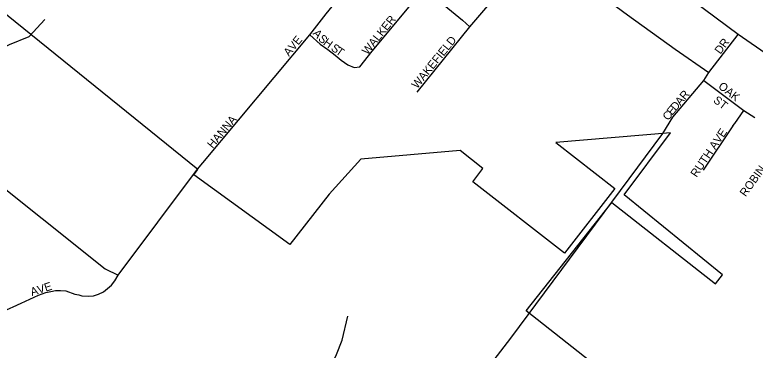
# Model space of a CAD drawing. Extents: x 1310247 to 1664935, y 235267 to 584339.
# Drawn here: x 1468275 to 1472798, y 462134 to 464185 of the extents above; entities that cross this region are included whole.
import ezdxf

# ---------------------------------------------------------------- set-up
doc = ezdxf.new("R2010")
doc.units = 0
for name, color, linetype in [('GM_X_City_Street', 7, 'Continuous'), ('GM_X_City_Street_Text', 7, 'Continuous'), ('GM_X_Corporation', 7, 'Continuous'), ('GM_X_County_Road', 7, 'Continuous'), ('GM_X_State_Route', 7, 'Continuous'), ('GM_X_Township_Road', 7, 'Continuous'), ('GM_X_Township_Subdivision', 7, 'Continuous'), ('GM_X_Township_Subdivision_Text', 7, 'Continuous')]:
    doc.layers.add(name, color=color, linetype=linetype)

msp = doc.modelspace()

# ---------------------------------------------------------------- linework, layer by layer
at = {"layer": 'GM_X_City_Street'}
for points in [[(1469422.8, 463279.8), (1470077.7, 464062.9), (1470176.3, 464190.7), (1470373, 464431), (1470438.7, 464505.5), (1470498, 464577.9), (1470758.5, 464889.1), (1470922.9, 465076.7), (1470992.1, 465179.6), (1471047.1, 465239.9), (1471143.3, 465336), (1471177.5, 465365.9)], [(1470878.8, 465104.5), (1470922.9, 465076.7), (1471062.6, 464955.6), (1471127.6, 464899.5), (1471189.9, 464845.2), (1471346.6, 464718.8), (1471473.9, 464601.3), (1471517.5, 464567.5), (1471637.7, 464478.4), (1471761.4, 464381.4), (1471870.9, 464295.1), (1472016.9, 464184.7), (1472308.9, 463974.6), (1472514.2, 463831.7)], [(1470733.1, 463710.8), (1471054.2, 464111.7), (1471473.9, 464601.3), (1471706.1, 464911.7), (1471733.6, 464938.3)], [(1470348.5, 463863.1), (1470383.7, 463866.9), (1470458.2, 463962.7), (1470775.7, 464345.9), (1471189.9, 464845.2)], [(1470498, 464577.9), (1470775.7, 464345.9), (1471009.9, 464152.5), (1471054.2, 464111.7)], [(1470077.7, 464062.9), (1470139.8, 464004.4), (1470186.8, 463972.5), (1470232, 463937.9), (1470269.3, 463907.7), (1470310.1, 463879.3), (1470348.5, 463863.1)], [(1472234.3, 463459.9), (1472294.4, 463558.1), (1472484.3, 463782.7), (1472514.2, 463831.7), (1472693.4, 464064.5)], [(1472484.3, 463782.7), (1472729.1, 463599.4), (1472796.5, 463555.9)], [(1472661.2, 463505.6), (1472661.7, 463506.2), (1472672.4, 463520.9), (1472729.1, 463599.4)], [(1472661.7, 463506.2), (1472480, 463234.8)]]:
    msp.add_lwpolyline(points, dxfattribs=at)
at = {"layer": 'GM_X_Corporation'}
msp.add_lwpolyline([(1472034.1, 461874), (1471399.1, 462374.6), (1471922.2, 463038.1), (1472554.9, 462539.3), (1472598, 462594.3), (1471998.2, 463084.3), (1472279.7, 463463.8), (1471579.3, 463404.1), (1471940.7, 463121.8), (1471632.8, 462727.8), (1471072.1, 463163.2), (1471134.1, 463245.4), (1470994.7, 463354.3), (1470389, 463302.7), (1470194.8, 463088.5), (1469954.7, 462781.1), (1469368.5, 463207), (1469393.7, 463239.3), (1467893.4, 464452.5)], dxfattribs=at)
at = {"layer": 'GM_X_County_Road'}
msp.add_lwpolyline([(1468055.2, 463247.7), (1468826.8, 462632.4), (1468906.8, 462592.4), (1469390.6, 463241.3), (1469422.8, 463279.8)], dxfattribs=at)
at = {"layer": 'GM_X_State_Route'}
for points in [[(1472693.4, 464064.5), (1472693.4, 464064.5), (1472416.6, 464269.2), (1472240.3, 464397.4), (1472146, 464463.3), (1472113.9, 464515), (1472064.1, 464717.9), (1472065.9, 464790.9), (1472078.3, 464913.7), (1472082.8, 465004.5), (1472087.2, 465065), (1472071.2, 465127.4), (1472030.3, 465191.5), (1471978.6, 465245.8), (1471916.3, 465291.2), (1471806.8, 465366.8), (1471732.1, 465426.5), (1471700.8, 465459), (1471658.2, 465509.5), (1471626.3, 465565.4), (1471589.9, 465628.4), (1471566, 465675.4), (1471545.3, 465699.2)], [(1473155.9, 463244), (1473138, 463245.7), (1473169, 463326.7), (1473235, 463455), (1473297.8, 463556.3), (1473303.2, 463591.9), (1473298.7, 463618.6), (1473279.1, 463650.6), (1473161.7, 463733.4), (1473029.9, 463828.6), (1472884.8, 463931), (1472693.4, 464064.5)]]:
    msp.add_lwpolyline(points, dxfattribs=at)
at = {"layer": 'GM_X_Township_Road'}
for points in [[(1466627.7, 462617.4), (1466612.1, 462650.5), (1466592.1, 462708), (1466615.8, 462750.5), (1466709.5, 462819.2), (1466914.5, 462984.1), (1467056.9, 463105.3), (1467212.8, 463240.5), (1467303, 463311.4), (1467528, 463508.9), (1467746, 463695.7), (1467997.4, 463906.7), (1468130.8, 463945.6), (1468243.3, 464003), (1468363.2, 464053), (1468458.2, 464155.5)], [(1471020.6, 461863.2), (1471163.4, 462022.6), (1471304.1, 462207.3), (1472234.3, 463459.9)]]:
    msp.add_lwpolyline(points, dxfattribs=at)
at = {"layer": 'GM_X_Township_Subdivision'}
for points in [[(1468033.4, 462296.3), (1468288.3, 462408.7), (1468419.5, 462469.9), (1468465.7, 462487.4), (1468495.7, 462492.4), (1468524.4, 462498.6), (1468554.4, 462499.9), (1468586.9, 462496.2), (1468641.9, 462476.2), (1468666.3, 462473.1), (1468685, 462467.4), (1468726.2, 462464.9), (1468755, 462467.4), (1468785.6, 462476.2), (1468817.4, 462491.2), (1468841.2, 462511.1), (1468866.2, 462531.8), (1468885.5, 462558), (1468906.8, 462592.4)], [(1470923.8, 459208.4), (1470756.6, 459363.1), (1470427.5, 459675.2), (1470298.6, 459790.6), (1470227.9, 459871.4), (1470010.5, 460306.2), (1469842.5, 460861.8), (1469790.7, 461102.5), (1469794.8, 461154.3), (1469871.6, 461318.2), (1469884.2, 461357.2), (1470077, 461770.5), (1470240.9, 462108.6), (1470274.1, 462195.8), (1470309.3, 462343)]]:
    msp.add_lwpolyline(points, dxfattribs=at)

# ---------------------------------------------------------------- texts
at = {"layer": 'GM_X_City_Street_Text'}
for s, rotation, p in [('WALKER', 51.1881, (1470429.7, 463936)), ('AVE', 50.7073, (1469950.2, 463927.2)), ('A', 312.975, (1470092, 464068.4)), ('S', 316.2182, (1470124.2, 464034)), ('WAKEFIELD', 51.0096, (1470733.3, 463729.2)), ('H', 324.0267, (1470155.3, 464004.9)), ('DR', 53.7411, (1472585.5, 463940.1)), ('S', 324.8663, (1470202.3, 463971)), ('T', 324.8625, (1470231.1, 463950.8)), ('OAK', 321.9491, (1472568, 463739.5)), ('R', 50.0047, (1472369.3, 463660.7)), ('D', 50.0769, (1472312.8, 463593.3)), ('A', 50.0293, (1472341, 463627)), ('ST', 322.4371, (1472537.5, 463653.8)), ('E', 50.7855, (1472290.6, 463566.1)), ('HANNA', 49.8998, (1469483.9, 463364.1)), ('C', 54.5047, (1472268.2, 463534.5)), ('RUTH AVE', 56.081, (1472440, 463187.4)), ('ROBIN AVE', 54.1955, (1472739.4, 463068.8))]:
    msp.add_text(s, height=50, rotation=rotation, dxfattribs=at).set_placement(p)
at = {"layer": 'GM_X_Township_Subdivision_Text'}
for s, rotation, p in [('A', 17.2458, (1468379.5, 462465.1)), ('V', 17.2593, (1468421.5, 462478.1)), ('E', 18.0451, (1468464.3, 462491.4))]:
    msp.add_text(s, height=50, rotation=rotation, dxfattribs=at).set_placement(p)

doc.saveas('drawing.dxf')
